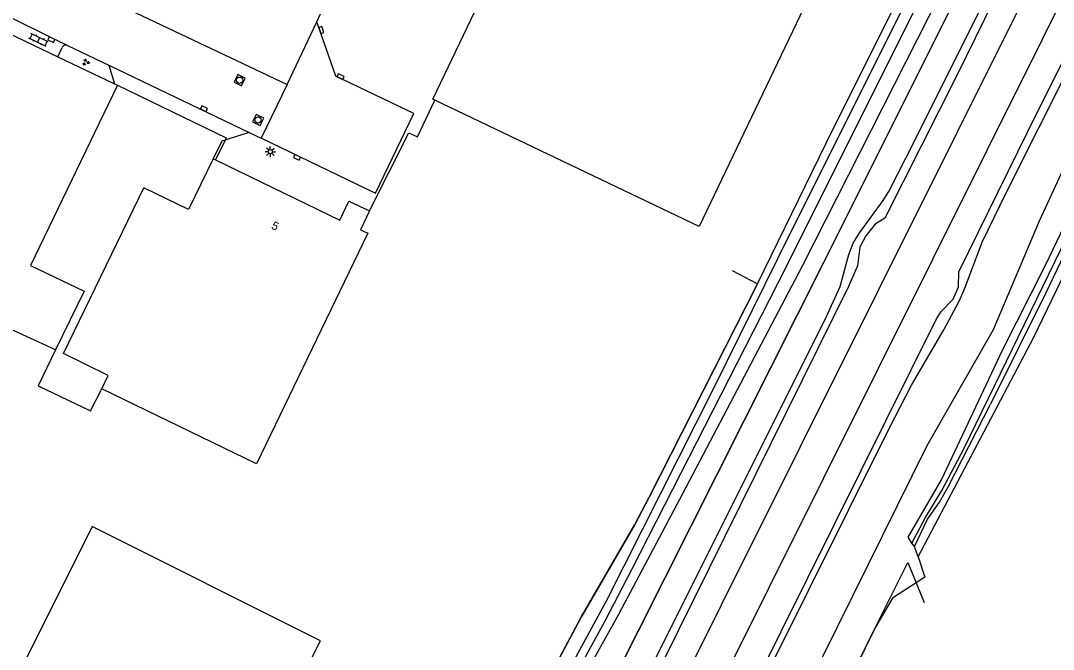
# Model space of a CAD drawing. Extents: x 135999 to 138000, y 396000 to 398501.
# Drawn here: x 136178.9 to 136302.3, y 397811.3 to 397886.5 of the extents above; entities that cross this region are included whole.
import ezdxf

# ---------------------------------------------------------------- set-up
doc = ezdxf.new("R2010")
doc.units = 0
for name, color, linetype in [('gg-afsc-hekwerk', 7, 'Continuous'), ('gg-anno-huisnummerreeks BGT', 7, 'Continuous'), ('gg-aspt-spoorlijn', 7, 'Continuous'), ('gg-bbg-hoofdgebouw', 7, 'Continuous'), ('gg-knt-BGT kruinlijn', 7, 'Continuous'), ('gg-knt-bronhoudergrens', 7, 'Continuous'), ('gg-knt-verharding', 7, 'Continuous'), ('gg-knt-verharding nz', 7, 'Continuous'), ('gt-grn-vlakafsluiter', 7, 'Continuous'), ('gt-grn-weggrens', 7, 'Continuous'), ('gt-symb-groenvak', 7, 'Continuous'), ('gt-symb-klinker verharding', 7, 'Continuous'), ('gt-symb-kolk', 7, 'Continuous'), ('gt-symb-lichtmast', 7, 'Continuous'), ('gt-symb-rioolschacht', 7, 'Continuous'), ('gx-grn-maaiveld', 7, 'Continuous')]:
    doc.layers.add(name, color=color, linetype=linetype)

# ---------------------------------------------------------------- blocks, each defined once
blk = doc.blocks.new('gt0-KOLK')
at = {"layer": 'gt-symb-kolk'}
blk.add_lwpolyline([(0, 0), (0.38, 0), (0.38, 0.4), (-0.38, 0.4), (-0.38, 0), (0, 0)], dxfattribs=at)
blk = doc.blocks.new('gt0-LMAST')
at = {"layer": 'gt-symb-lichtmast'}
for p, q in [((-0.18, 0.17), (-0.45, 0.44)), ((-0.01, 0.25), (-0.01, 0.62)), ((0.17, 0.17), (0.44, 0.44)), ((-0.26, 0), (-0.63, 0)), ((-0.18, -0.18), (-0.45, -0.45)), ((-0.01, -0.25), (-0.01, -0.63)), ((0.44, -0.45), (0.17, -0.18)), ((0.24, 0), (0.62, 0))]:
    blk.add_line(p, q, dxfattribs=at)
blk.add_circle((-0.01, 0), 0.25, dxfattribs=at)
blk = doc.blocks.new('gt0-RS')
at = {"layer": 'gt-symb-rioolschacht'}
blk.add_lwpolyline([(-0.5, -0.5), (0.5, -0.5), (0.5, 0.5), (-0.5, 0.5)], close=True, dxfattribs=at)
blk.add_circle((0, 0), 0.375, dxfattribs=at)
blk = doc.blocks.new('gt0-KL1')
at = {"layer": 'gt-symb-klinker verharding'}
for p, q in [((-1.15, 0.3), (1.15, 0.3)), ((-1, -0.3), (-1, 0.3)), ((-0.5, 0.3), (-0.5, 0.45)), ((0, -0.3), (0, 0.3)), ((0.5, 0.3), (0.5, 0.45)), ((1, -0.3), (1, 0.3)), ((-1.15, -0.3), (1.15, -0.3)), ((-0.5, -0.45), (-0.5, -0.3)), ((0.5, -0.45), (0.5, -0.3))]:
    blk.add_line(p, q, dxfattribs=at)
blk = doc.blocks.new('gt0-GRVAK')
at = {"layer": 'gt-symb-groenvak'}
for p, q in [((-0.11, 0.19), (-0.23, 0.24)), ((-0.18, 0.15), (0.09, 0.15)), ((-0.09, 0.21), (-0.16, 0.32)), ((-0.05, 0.21), (-0.05, 0.39)), ((0, 0.21), (0.06, 0.32)), ((0.02, 0.19), (0.13, 0.24)), ((0.26, -0.05), (0.2, 0.06)), ((0.3, -0.05), (0.3, 0.13)), ((0.35, -0.05), (0.41, 0.06)), ((-0.24, -0.23), (-0.36, -0.18)), ((-0.32, -0.26), (-0.05, -0.26)), ((-0.23, -0.21), (-0.29, -0.1)), ((-0.18, -0.2), (-0.18, -0.02)), ((-0.14, -0.21), (-0.07, -0.1)), ((-0.12, -0.23), (0, -0.18)), ((0.24, -0.07), (0.12, -0.02)), ((0.17, -0.11), (0.44, -0.11)), ((0.37, -0.07), (0.49, -0.02))]:
    blk.add_line(p, q, dxfattribs=at)

msp = doc.modelspace()

# ---------------------------------------------------------------- linework, layer by layer
at = {"layer": 'gg-afsc-hekwerk'}
for p, q in [((136177.43, 397884.97), (136183.33, 397882.12)), ((136183.33, 397882.12), (136190.12, 397878.9)), ((136190.12, 397878.9), (136190.47, 397878.74)), ((136203.34, 397872.18), (136202.19, 397869.81))]:
    msp.add_line(p, q, dxfattribs=at)
for points in [[(136386.94, 398079.5), (136386.35, 398077.46), (136379.79, 398064.99), (136370.93, 398047.83), (136369.14, 398045.5), (136368.68, 398045.06), (136366.7, 398043.62), (136365.73, 398042.81), (136365.16, 398042.12), (136364.72, 398041.34), (136363.63, 398038.92), (136362.84, 398036.87), (136362.4, 398034.75), (136362.39, 398033.12), (136361.66, 398031.55), (136320.76, 397949.66), (136315.2, 397938.21), (136274.87, 397857.51), (136236.91, 397782.02), (136222.93, 397754.91), (136217.51, 397744.85), (136207.98, 397727.12)], [(136190.47, 397878.74), (136180.06, 397857.18), (136186.47, 397854.13), (136183.06, 397847.08)], [(136190.47, 397878.74), (136203.46, 397872.43), (136203.34, 397872.18)], [(136220.59, 397863.71), (136225.32, 397873.04), (136226.32, 397872.57), (136228.4, 397876.94)], [(136263.96, 397856.59), (136266.98, 397854.98), (136254.05, 397829.47), (136252.33, 397826.23), (136245.9, 397815.14), (136210.71, 397748.93)], [(136183.06, 397847.08), (136180.99, 397842.81), (136187.23, 397839.8), (136188.59, 397842.44)], [(136237.39, 397722.73), (136238.18, 397725.74), (136239.61, 397730.49), (136251.1, 397753.65), (136257.61, 397766.55), (136266.17, 397784.28), (136273.51, 397798.57), (136281.13, 397814.02), (136284.94, 397821.69), (136286.89, 397816.9)]]:
    msp.add_lwpolyline(points, dxfattribs=at)
at = {"layer": 'gg-aspt-spoorlijn'}
for points in [[(136212.55, 397715.55), (136224.25, 397739.09), (136243.82, 397778.82), (136356.81, 398005.29), (136366.85, 398025.26), (136376.4, 398043.94), (136396.62, 398083.05), (136416.7, 398120.76), (136450.62, 398184.79), (136473.59, 398227.85), (136484.12, 398247.74), (136504.89, 398286.5), (136549.89, 398371.41)], [(136216.08, 397713.79), (136340.18, 397962.79), (136364.15, 398010.69), (136387.84, 398057.49), (136411.9, 398103.57), (136420.04, 398118.99), (136460.63, 398195.18), (136506.9, 398282.49), (136527.93, 398321.6)]]:
    msp.add_lwpolyline(points, dxfattribs=at)
at = {"layer": 'gg-bbg-hoofdgebouw'}
for p, q in [((136201.92, 397869.94), (136202.19, 397869.81)), ((136184.01, 397846.64), (136193.62, 397866.46))]:
    msp.add_line(p, q, dxfattribs=at)
for points in [[(136258.9, 397952.81), (136295.25, 397935.47), (136259.99, 397861.84), (136228.4, 397876.94)], [(136228.4, 397876.94), (136228.17, 397877.05), (136237.38, 397896.32), (136232.85, 397898.48)], [(136201.92, 397869.94), (136198.98, 397863.88), (136193.62, 397866.46)], [(136202.19, 397869.81), (136217.06, 397862.61), (136218.14, 397864.87), (136220.59, 397863.71)], [(136220.59, 397863.71), (136219.53, 397861.43), (136220.38, 397861.04)], [(136220.38, 397861.04), (136207.09, 397833.48), (136188.59, 397842.44)], [(136188.59, 397842.44), (136189.37, 397844.04), (136184.01, 397846.64)], [(136182.75, 397760.59), (136186.24, 397767.61), (136204.5, 397791.9), (136214.73, 397812.29), (136187.44, 397825.96), (136160.35, 397771.8)]]:
    msp.add_lwpolyline(points, dxfattribs=at)
at = {"layer": 'gg-knt-BGT kruinlijn'}
for p, q in [((136296.7, 397865.85), (136304.48, 397881.31)), ((136293.85, 397859.95), (136296.7, 397865.85)), ((136291.77, 397854.45), (136293.85, 397859.95)), ((136291.09, 397852.91), (136291.77, 397854.45)), ((136289.25, 397849.49), (136291.09, 397852.91)), ((136285.38, 397842.89), (136289.25, 397849.49)), ((136282.71, 397837.68), (136285.38, 397842.89)), ((136265.85, 397803.81), (136282.71, 397837.68))]:
    msp.add_line(p, q, dxfattribs=at)
at = {"layer": 'gg-knt-bronhoudergrens'}
for points in [[(136314.81, 397881.89), (136301.55, 397854.06), (136294.83, 397840.59)], [(136286.18, 397822.33), (136286.99, 397819.9), (136283.11, 397817.41), (136281.13, 397814.02), (136273.51, 397798.57), (136266.17, 397784.28), (136257.61, 397766.55), (136251.1, 397753.65), (136239.61, 397730.49), (136238.52, 397726.86)]]:
    msp.add_lwpolyline(points, dxfattribs=at)
at = {"layer": 'gg-knt-verharding'}
for p, q in [((136214.29, 397886.29), (136214.76, 397887.26)), ((136184.49, 397883.49), (136189.43, 397881.14)), ((136183.33, 397882.12), (136183.86, 397883.26)), ((136189.43, 397881.14), (136190.12, 397878.9)), ((136210.74, 397878.8), (136207.66, 397872.39)), ((136203.83, 397872.33), (136203.34, 397872.18)), ((136206.22, 397873.08), (136203.83, 397872.33)), ((136206.22, 397873.08), (136207.66, 397872.39)), ((136207.66, 397872.39), (136207.67, 397872.39))]:
    msp.add_line(p, q, dxfattribs=at)
for points in [[(136207.67, 397872.39), (136221.32, 397865.84), (136225.91, 397875.35), (136216.56, 397879.82), (136214.29, 397886.29)], [(136203.34, 397872.18), (136202.95, 397872.06), (136201.92, 397869.94)]]:
    msp.add_lwpolyline(points, dxfattribs=at)
msp.add_arc((136184.3, 397883.03), 0.502, 68.0867, 152.4888, dxfattribs=at)
at = {"layer": 'gg-knt-verharding nz'}
msp.add_line((136189.43, 397881.14), (136206.22, 397873.08), dxfattribs=at)
msp.add_lwpolyline([(136184.49, 397883.49), (136182.65, 397884.37), (136177.83, 397886.73)], dxfattribs=at)
at = {"layer": 'gt-grn-vlakafsluiter'}
msp.add_line((136183.06, 397847.08), (136158.43, 397858.39), dxfattribs=at)
at = {"layer": 'gt-grn-weggrens'}
for p, q in [((136191.16, 397888.09), (136210.74, 397878.8)), ((136210.74, 397878.8), (136214.29, 397886.29))]:
    msp.add_line(p, q, dxfattribs=at)
at = {"layer": 'gx-grn-maaiveld'}
for p, q in [((136285.76, 397823.58), (136285.45, 397823.98)), ((136286.18, 397822.33), (136285.76, 397823.58))]:
    msp.add_line(p, q, dxfattribs=at)
for points in [[(136285.45, 397823.98), (136285.01, 397824.7), (136288.99, 397831.55), (136296.29, 397847.05), (136301.41, 397857.22), (136306.94, 397868.77), (136314.02, 397882.9), (136335.95, 397926.13), (136352.58, 397959.7), (136361.67, 397978.36), (136389.45, 398034.07), (136399.27, 398053.63), (136403.95, 398063.14), (136411.91, 398078.97), (136416.24, 398087.27), (136421.1, 398098.25), (136425.11, 398108.55), (136426.82, 398112.15), (136427.89, 398114.18), (136428.99, 398115.5), (136430.08, 398116.41), (136432.42, 398116.8), (136433.57, 398117.14), (136434.08, 398117.81)], [(136285.45, 397823.98), (136287.05, 397827.04), (136289.02, 397830.29), (136291.7, 397835.35), (136311.94, 397876.94), (136323.52, 397900.18), (136335.79, 397924.2), (136374.18, 398002.23), (136412.11, 398077.68), (136421.43, 398096.9), (136423.11, 398101.22), (136425.88, 398108.83), (136427.09, 398111.12), (136428.18, 398112.78), (136429.94, 398114.46), (136433.08, 398116.33), (136435.3, 398117.23)], [(136286.18, 397822.33), (136300.03, 397848.63), (136317.52, 397884.87), (136424.11, 398098.48), (136426.21, 398099.87), (136429.4, 398100), (136435.88, 398095.03)], [(136217.51, 397744.85), (136217.52, 397744.85), (136222.93, 397754.91), (136236.91, 397782.02), (136274.87, 397857.51), (136315.2, 397938.21), (136320.76, 397949.66), (136361.66, 398031.55), (136362.39, 398033.12), (136362.4, 398034.75), (136362.84, 398036.87), (136363.63, 398038.92), (136364.72, 398041.34), (136365.16, 398042.12), (136365.73, 398042.81), (136366.7, 398043.62), (136368.68, 398045.06), (136369.14, 398045.5), (136370.93, 398047.83), (136379.79, 398064.99), (136386.35, 398077.46), (136386.94, 398079.5)], [(136311.17, 397938.62), (136305.16, 397926.65), (136270.31, 397856.87), (136251.97, 397820.87), (136248.74, 397814.66), (136223.88, 397769.22), (136215.65, 397753.43), (136215.33, 397753.21), (136214.85, 397753.29), (136214.65, 397753.5), (136214.59, 397753.8), (136228.88, 397780.64), (136239.46, 397799.66), (136248.89, 397817.01), (136261.8, 397842.6), (136269.42, 397858), (136299.23, 397917.7), (136309.9, 397939.27)], [(136312.91, 397937.73), (136295.72, 397903.24), (136272.31, 397857.1), (136258.01, 397829.89), (136250.35, 397815.44), (136232.14, 397782.75), (136228.61, 397776.35), (136215.83, 397751.7), (136215.33, 397751.46), (136214.89, 397751.42), (136214.46, 397751.53), (136213.87, 397751.87), (136213.53, 397752.22), (136213.31, 397752.65), (136213.22, 397753.12), (136213.24, 397753.62)], [(136213.24, 397753.62), (136218.44, 397763.41), (136238.61, 397801.45), (136245.9, 397815.14), (136252.33, 397826.23), (136254.05, 397829.47), (136266.98, 397854.98), (136276.03, 397873.53), (136293.71, 397908.91), (136301.88, 397925.64), (136303.68, 397929.73), (136304.01, 397932.3)], [(136212.35, 397725.32), (136212.86, 397725.65), (136215.55, 397733.04), (136218.47, 397738.96), (136219.71, 397741.65), (136223.97, 397749.96), (136227.5, 397756.04), (136229.81, 397760.48), (136235.04, 397771.21), (136246.58, 397794.42), (136247.29, 397796.65), (136248.25, 397798.8), (136249.43, 397800.83), (136251.03, 397803.03), (136252.15, 397804.9), (136275.23, 397851.09), (136276.87, 397854.66), (136277.89, 397858.49), (136278.41, 397859.86), (136279.2, 397861.11), (136282, 397864.93), (136282.67, 397866.04), (136285.75, 397872.04), (136303.54, 397907.68)], [(136303.66, 397906.08), (136290.91, 397880.07), (136282.22, 397862.85), (136281.06, 397862.14), (136279.94, 397860.72), (136279.2, 397859.37), (136278.95, 397857.14), (136277.85, 397854.68), (136253.78, 397806), (136251.93, 397802.35), (136249.6, 397798.54), (136248.73, 397796.95), (136247.66, 397794.17), (136235.78, 397769.72), (136225.83, 397750.55), (136222.21, 397745.17), (136219.81, 397740.8), (136218.5, 397737.44), (136217.1, 397734.77), (136215.47, 397731.32), (136214.28, 397726.89), (136213.42, 397724.88)], [(136221.05, 397715.74), (136221.92, 397717.5), (136227.1, 397727.17), (136228.86, 397729.87), (136231.19, 397734.04), (136235.42, 397742.51), (136236.41, 397745.49), (136255.43, 397784.57), (136257.09, 397787.63), (136258.67, 397789.85), (136259.62, 397791.54), (136260.29, 397794.25), (136279.32, 397832.6), (136288.35, 397850.74), (136288.92, 397851.66), (136290.37, 397853.16), (136291.01, 397854.61), (136291.04, 397856.44), (136300.45, 397875.55), (136310.61, 397895.81)], [(136309.49, 397881.65), (136300.66, 397862.47), (136295.16, 397849.48), (136287.23, 397835.6), (136232.04, 397724), (136228.42, 397717.27)], [(136285.76, 397823.58), (136287.29, 397826.85), (136288.72, 397828.88), (136289.78, 397830.71), (136294.83, 397840.59)]]:
    msp.add_lwpolyline(points, dxfattribs=at)

# ---------------------------------------------------------------- block references
at = {"layer": 'gt-symb-groenvak'}
msp.add_blockref('gt0-GRVAK', (136186.69, 397881.48), dxfattribs=at)
at = {"layer": 'gt-symb-klinker verharding', "rotation": 154.71651983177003}
msp.add_blockref('gt0-KL1', (136181.03, 397884.14), dxfattribs=at)
at = {"layer": 'gt-symb-kolk'}
for p, rotation in [((136214.65, 397885.27), -70.73158503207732), ((136182.65, 397884.37), 154.5366549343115), ((136217.05, 397879.58), -25.667875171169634), ((136200.73, 397875.74), -25.66787516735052), ((136211.84, 397869.94), -25.667875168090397)]:
    msp.add_blockref('gt0-KOLK', p, dxfattribs=dict(at, rotation=rotation))
at = {"layer": 'gt-symb-lichtmast'}
msp.add_blockref('gt0-LMAST', (136208.75, 397870.78), dxfattribs=at)
at = {"layer": 'gt-symb-rioolschacht'}
for p, rotation in [((136205.08, 397879.33), -25.667875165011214), ((136207.28, 397874.57), -25.667875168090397)]:
    msp.add_blockref('gt0-RS', p, dxfattribs=dict(at, rotation=rotation))

# ---------------------------------------------------------------- texts
at = {"layer": 'gg-anno-huisnummerreeks BGT'}
msp.add_text('5', height=1, rotation=334.2, dxfattribs=at).set_placement((136208.78, 397861.62))

doc.saveas('drawing.dxf')
